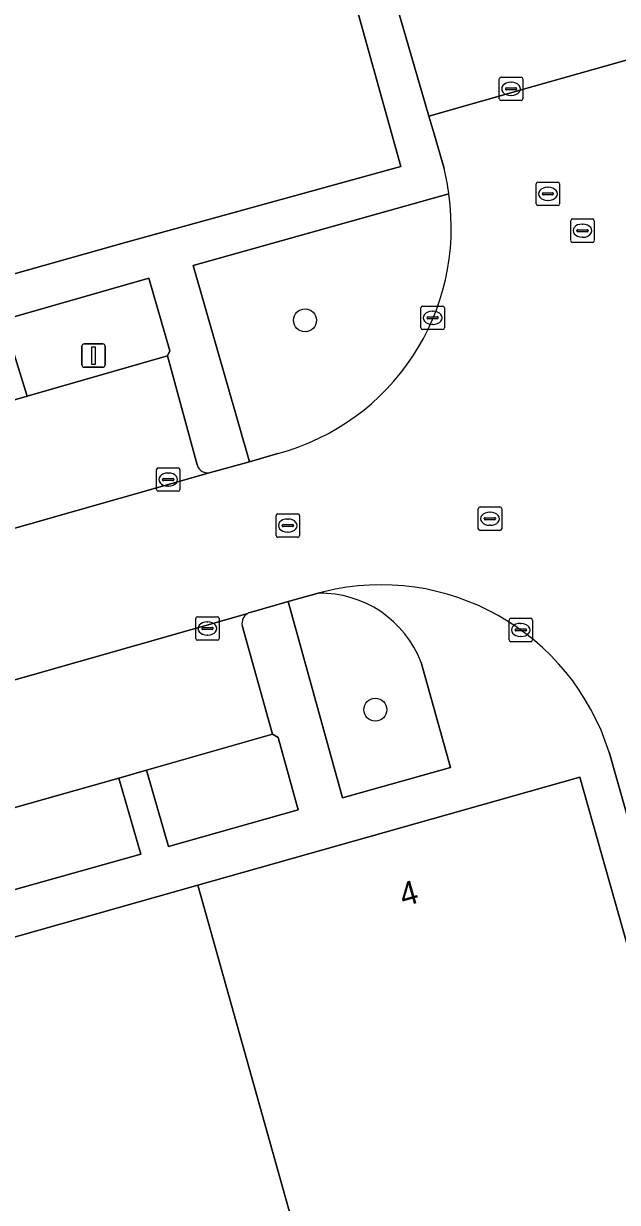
# Model space of a CAD drawing. Extents: x 159680 to 160786, y 387323 to 388340.
# Drawn here: x 159858.1 to 159883.4, y 388088.3 to 388138.6 of the extents above; entities that cross this region are included whole.
import ezdxf

# ---------------------------------------------------------------- set-up
doc = ezdxf.new("R2010")
doc.units = 0
for name, color, linetype in [('IMGEO_Boom', 7, 'Continuous'), ('IMGEO_Erf', 7, 'Continuous'), ('IMGEO_Groenvoorziening', 7, 'Continuous'), ('IMGEO_Kolk', 7, 'Continuous'), ('IMGEO_Lichtmast', 7, 'Continuous'), ('IMGEO_Pand', 7, 'Continuous'), ('IMGEO_Pand_nummerreeks', 7, 'Continuous'), ('IMGEO_Parkeervlak_open', 7, 'Continuous'), ('IMGEO_Rijbaan_lokaal_gesloten', 7, 'Continuous'), ('IMGEO_Rioolput', 7, 'Continuous'), ('IMGEO_Voetpad_open', 7, 'Continuous')]:
    doc.layers.add(name, color=color, linetype=linetype)

msp = doc.modelspace()

# ---------------------------------------------------------------- linework, layer by layer
at = {"layer": 'IMGEO_Boom'}
for centre in [(159870.099, 388125.912), (159873.095, 388109.303)]:
    msp.add_circle(centre, 0.489, dxfattribs=at)
at = {"layer": 'IMGEO_Erf'}
msp.add_lwpolyline([(159871.518, 388142.045), (159870.899, 388144.234), (159866.555, 388159.609), (159837.92, 388151.518), (159837.472, 388153.106), (159831.764, 388151.493), (159839.88, 388122.764), (159845.753, 388124.456), (159856.524, 388127.56), (159862.486, 388129.241), (159874.181, 388132.474), (159871.844, 388140.895), (159871.595, 388141.772)], close=True, dxfattribs=at)
at = {"layer": 'IMGEO_Groenvoorziening'}
for points in [[(159876.23, 388131.299), (159865.326, 388128.249), (159867.733, 388119.871), (159868.94, 388120.232)], [(159870.665, 388114.271), (159869.38, 388113.914), (159871.689, 388105.543), (159876.309, 388106.838), (159875.054, 388111.32)]]:
    msp.add_lwpolyline(points, dxfattribs=at)
for points in [[(159858.247, 388122.675), (159864.229, 388124.388), (159864.331, 388124.607), (159863.438, 388127.713), (159857.235, 388125.932)], [(159868.704, 388108.254), (159863.339, 388106.728), (159864.277, 388103.462), (159869.811, 388105.026), (159868.954, 388108.111)], [(159862.149, 388106.389), (159855.142, 388104.402), (159856.043, 388101.17), (159863.089, 388103.137)]]:
    msp.add_lwpolyline(points, close=True, dxfattribs=at)
for centre, radius, start, end in [((159866.368, 388129.86), 9.966, 284.9538, 8.2992), ((159870.746, 388109.652), 4.62, 21.1688, 91.0004)]:
    msp.add_arc(centre, radius, start, end, dxfattribs=at)
at = {"layer": 'IMGEO_Kolk'}
for p, q in [((159878.385, 388135.357), (159878.385, 388136.209)), ((159878.46, 388136.283), (159879.312, 388136.283)), ((159878.873, 388136.063), (159878.898, 388136.063)), ((159879.386, 388136.209), (159879.386, 388135.357)), ((159878.644, 388135.777), (159878.644, 388135.789)), ((159879.082, 388135.74), (159878.684, 388135.74)), ((159878.687, 388135.826), (159879.085, 388135.826)), ((159878.896, 388135.503), (159878.871, 388135.503)), ((159879.128, 388135.789), (159879.128, 388135.777)), ((159879.312, 388135.283), (159878.46, 388135.283)), ((159875.04, 388125.59), (159875.04, 388126.442)), ((159875.115, 388126.516), (159875.967, 388126.516)), ((159876.041, 388126.442), (159876.041, 388125.59)), ((159875.299, 388126.01), (159875.299, 388126.022)), ((159875.737, 388125.973), (159875.339, 388125.973)), ((159875.342, 388126.059), (159875.74, 388126.059)), ((159875.528, 388126.296), (159875.553, 388126.296)), ((159875.783, 388126.022), (159875.783, 388126.01)), ((159875.967, 388125.516), (159875.115, 388125.516)), ((159875.551, 388125.736), (159875.526, 388125.736)), ((159863.761, 388118.691), (159863.761, 388119.543)), ((159863.836, 388119.617), (159864.688, 388119.617)), ((159864.249, 388119.397), (159864.274, 388119.397)), ((159864.762, 388119.543), (159864.762, 388118.691)), ((159864.02, 388119.111), (159864.02, 388119.123)), ((159864.458, 388119.074), (159864.06, 388119.074)), ((159864.063, 388119.16), (159864.461, 388119.16)), ((159864.504, 388119.123), (159864.504, 388119.111)), ((159864.688, 388118.617), (159863.836, 388118.617)), ((159864.272, 388118.837), (159864.247, 388118.837)), ((159865.434, 388112.34), (159865.434, 388113.192)), ((159865.509, 388113.266), (159866.361, 388113.266)), ((159865.736, 388112.809), (159866.134, 388112.809)), ((159865.922, 388113.046), (159865.947, 388113.046)), ((159866.435, 388113.192), (159866.435, 388112.34)), ((159878.799, 388112.276), (159878.799, 388113.128)), ((159878.874, 388113.202), (159879.726, 388113.202)), ((159879.287, 388112.982), (159879.312, 388112.982)), ((159879.8, 388113.128), (159879.8, 388112.276)), ((159865.693, 388112.76), (159865.693, 388112.772)), ((159866.131, 388112.723), (159865.733, 388112.723)), ((159865.945, 388112.486), (159865.92, 388112.486)), ((159866.177, 388112.772), (159866.177, 388112.76)), ((159879.058, 388112.696), (159879.058, 388112.708)), ((159879.496, 388112.659), (159879.098, 388112.659)), ((159879.101, 388112.745), (159879.499, 388112.745)), ((159879.31, 388112.422), (159879.285, 388112.422)), ((159879.542, 388112.708), (159879.542, 388112.696)), ((159866.361, 388112.266), (159865.509, 388112.266)), ((159879.726, 388112.202), (159878.874, 388112.202))]:
    msp.add_line(p, q, dxfattribs=at)
for points in [[(159878.385, 388135.357), (159878.385, 388136.209)], [(159878.46, 388136.283), (159879.312, 388136.283)], [(159879.386, 388136.209), (159879.386, 388135.357)], [(159879.312, 388135.283), (159878.46, 388135.283)], [(159875.04, 388125.59), (159875.04, 388126.442)], [(159875.115, 388126.516), (159875.967, 388126.516)], [(159876.041, 388126.442), (159876.041, 388125.59)], [(159875.967, 388125.516), (159875.115, 388125.516)], [(159863.761, 388118.691), (159863.761, 388119.543)], [(159863.836, 388119.617), (159864.688, 388119.617)], [(159864.762, 388119.543), (159864.762, 388118.691)], [(159864.688, 388118.617), (159863.836, 388118.617)], [(159865.434, 388112.34), (159865.434, 388113.192)], [(159865.509, 388113.266), (159866.361, 388113.266)], [(159866.435, 388113.192), (159866.435, 388112.34)], [(159878.799, 388112.276), (159878.799, 388113.128)], [(159878.874, 388113.202), (159879.726, 388113.202)], [(159879.8, 388113.128), (159879.8, 388112.276)], [(159866.361, 388112.266), (159865.509, 388112.266)], [(159879.726, 388112.202), (159878.874, 388112.202)]]:
    msp.add_lwpolyline(points, dxfattribs=at)
for centre, radius, start, end in [((159878.462, 388136.207), 0.0765, 91.552, 178.448), ((159878.462, 388136.207), 0.0765, 91.552, 178.448), ((159879.31, 388136.207), 0.0765, 1.552, 88.448), ((159879.31, 388136.207), 0.0765, 1.552, 88.448), ((159878.684, 388135.786), 0.0403, 85.8775, 175.7526), ((159878.681, 388135.776), 0.0366, 178.938, 274.7102), ((159879.085, 388135.783), 0.043, 264.8664, 352.4533), ((159879.089, 388135.788), 0.0386, 1.7309, 96.639), ((159878.462, 388135.359), 0.0765, 181.552, 268.448), ((159878.462, 388135.359), 0.0765, 181.552, 268.448), ((159879.31, 388135.359), 0.0765, 271.552, 358.448), ((159879.31, 388135.359), 0.0765, 271.552, 358.448), ((159875.117, 388126.44), 0.0765, 91.552, 178.448), ((159875.117, 388126.44), 0.0765, 91.552, 178.448), ((159875.965, 388126.44), 0.0765, 1.552, 88.448), ((159875.965, 388126.44), 0.0765, 1.552, 88.448), ((159875.339, 388126.019), 0.0403, 85.8775, 175.7526), ((159875.336, 388126.009), 0.0366, 178.938, 274.7102), ((159875.74, 388126.016), 0.043, 264.8664, 352.4533), ((159875.744, 388126.021), 0.0386, 1.7309, 96.639), ((159875.117, 388125.592), 0.0765, 181.552, 268.448), ((159875.117, 388125.592), 0.0765, 181.552, 268.448), ((159875.965, 388125.592), 0.0765, 271.552, 358.448), ((159875.965, 388125.592), 0.0765, 271.552, 358.448), ((159863.838, 388119.541), 0.0765, 91.552, 178.448), ((159863.838, 388119.541), 0.0765, 91.552, 178.448), ((159864.686, 388119.541), 0.0765, 1.552, 88.448), ((159864.686, 388119.541), 0.0765, 1.552, 88.448), ((159864.06, 388119.12), 0.0403, 85.8775, 175.7526), ((159864.057, 388119.11), 0.0366, 178.938, 274.7102), ((159864.461, 388119.117), 0.043, 264.8664, 352.4533), ((159864.465, 388119.122), 0.0386, 1.7309, 96.639), ((159863.838, 388118.693), 0.0765, 181.552, 268.448), ((159863.838, 388118.693), 0.0765, 181.552, 268.448), ((159864.686, 388118.693), 0.0765, 271.552, 358.448), ((159864.686, 388118.693), 0.0765, 271.552, 358.448), ((159865.511, 388113.19), 0.0765, 91.552, 178.448), ((159865.511, 388113.19), 0.0765, 91.552, 178.448), ((159865.733, 388112.769), 0.0403, 85.8775, 175.7526), ((159866.138, 388112.771), 0.0386, 1.7309, 96.639), ((159866.359, 388113.19), 0.0765, 1.552, 88.448), ((159866.359, 388113.19), 0.0765, 1.552, 88.448), ((159878.876, 388113.126), 0.0765, 91.552, 178.448), ((159878.876, 388113.126), 0.0765, 91.552, 178.448), ((159879.724, 388113.126), 0.0765, 1.552, 88.448), ((159879.724, 388113.126), 0.0765, 1.552, 88.448), ((159865.511, 388112.342), 0.0765, 181.552, 268.448), ((159865.511, 388112.342), 0.0765, 181.552, 268.448), ((159865.73, 388112.759), 0.0366, 178.938, 274.7102), ((159866.134, 388112.766), 0.043, 264.8664, 352.4533), ((159866.359, 388112.342), 0.0765, 271.552, 358.448), ((159866.359, 388112.342), 0.0765, 271.552, 358.448), ((159879.098, 388112.705), 0.0403, 85.8775, 175.7526), ((159879.095, 388112.695), 0.0366, 178.938, 274.7102), ((159879.499, 388112.702), 0.043, 264.8664, 352.4533), ((159879.503, 388112.707), 0.0386, 1.7309, 96.639), ((159878.876, 388112.278), 0.0765, 181.552, 268.448), ((159878.876, 388112.278), 0.0765, 181.552, 268.448), ((159879.724, 388112.278), 0.0765, 271.552, 358.448), ((159879.724, 388112.278), 0.0765, 271.552, 358.448)]:
    msp.add_arc(centre, radius, start, end, dxfattribs=at)
for centre, major_axis, ratio, start_param, end_param in [((159878.872, 388135.783), (-0.387, 0.002), 0.722429, 4.712389, 7.853982), ((159878.897, 388135.783), (-0.39, 0.002), 0.717154, 1.570796, 4.712389), ((159875.527, 388126.016), (-0.387, 0.002), 0.722429, 4.712389, 7.853982), ((159875.552, 388126.016), (-0.39, 0.002), 0.717154, 1.570796, 4.712389), ((159864.248, 388119.117), (-0.387, 0.002), 0.722429, 4.712389, 7.853982), ((159864.273, 388119.117), (-0.39, 0.002), 0.717154, 1.570796, 4.712389), ((159865.921, 388112.766), (-0.387, 0.002), 0.722429, 4.712389, 7.853982), ((159865.946, 388112.766), (-0.39, 0.002), 0.717154, 1.570796, 4.712389), ((159879.286, 388112.702), (-0.387, 0.002), 0.722429, 4.712389, 7.853982), ((159879.311, 388112.702), (-0.39, 0.002), 0.717154, 1.570796, 4.712389)]:
    msp.add_ellipse(centre, major_axis=major_axis, ratio=ratio, start_param=start_param, end_param=end_param, dxfattribs=at)
at = {"layer": 'IMGEO_Lichtmast'}
for p, q in [((159860.682, 388124.905), (159861.472, 388124.905)), ((159861.472, 388124.905), (159860.682, 388124.905)), ((159860.582, 388124.005), (159860.582, 388124.805)), ((159860.582, 388124.805), (159860.582, 388124.005)), ((159861.572, 388124.805), (159861.572, 388124.005)), ((159861.572, 388124.005), (159861.572, 388124.805)), ((159861.472, 388123.905), (159860.682, 388123.905)), ((159860.682, 388123.905), (159861.472, 388123.905))]:
    msp.add_line(p, q, dxfattribs=at)
msp.add_lwpolyline([(159861.002, 388124.78), (159861.152, 388124.78), (159861.152, 388124.03), (159861.002, 388124.03), (159861.002, 388124.78)], dxfattribs=at)
for centre, start, end in [((159860.682, 388124.805), 90, 180), ((159860.682, 388124.805), 90, 180), ((159861.472, 388124.805), 0, 90), ((159861.472, 388124.805), 360, 90), ((159860.682, 388124.005), 180, 270), ((159860.682, 388124.005), 180, 270), ((159861.472, 388124.005), 270, 0), ((159861.472, 388124.005), 270, 0)]:
    msp.add_arc(centre, 0.1, start, end, dxfattribs=at)
at = {"layer": 'IMGEO_Pand'}
for points in [[(159865.52, 388101.823), (159880.352, 388048.965), (159896.75, 388053.596), (159890.447, 388075.893), (159884.404, 388097.269), (159881.815, 388106.429), (159876.836, 388105.022)], [(159826.288, 388037.576), (159826.427, 388037.077), (159830.392, 388038.185), (159831.254, 388035.102), (159880.352, 388048.965), (159865.52, 388101.823), (159857.079, 388099.437), (159851.272, 388097.795), (159822.036, 388089.531), (159822.118, 388089.243), (159820.107, 388088.675), (159820.025, 388088.963), (159812.417, 388086.813), (159813.44, 388083.195), (159814.344, 388083.45), (159815.465, 388079.487), (159816.607, 388075.445), (159824.701, 388046.808), (159826.078, 388041.936), (159827.236, 388037.841)]]:
    msp.add_lwpolyline(points, close=True, dxfattribs=at)
at = {"layer": 'IMGEO_Parkeervlak_open'}
msp.add_lwpolyline([(159888.37, 388143.784), (159883.937, 388142.537), (159873.898, 388139.724), (159875.381, 388134.615), (159879.868, 388135.898), (159889.835, 388138.706)], close=True, dxfattribs=at)
for points in [[(159864.229, 388124.388), (159858.247, 388122.675), (159857.003, 388122.319), (159846.093, 388119.229), (159845.338, 388119.014), (159846.773, 388113.929), (159866.069, 388119.418)], [(159865.493, 388119.747), (159864.229, 388124.388)], [(159867.653, 388113.406), (159853.271, 388109.313), (159854.721, 388104.283), (159855.142, 388104.402), (159862.149, 388106.389), (159863.339, 388106.728), (159868.704, 388108.254), (159867.419, 388112.887)]]:
    msp.add_lwpolyline(points, dxfattribs=at)
for centre, radius, start, end in [((159865.95, 388119.878), 0.475, 196.0325, 284.4991), ((159867.885, 388112.989), 0.477, 119.081, 192.3809)]:
    msp.add_arc(centre, radius, start, end, dxfattribs=at)
at = {"layer": 'IMGEO_Rijbaan_lokaal_gesloten'}
for points in [[(159965.053, 388157.412), (159964.443, 388159.728), (159955.7, 388157.265), (159950.73, 388155.864), (159948.403, 388155.209), (159941.032, 388153.132), (159936.232, 388151.779), (159931.275, 388150.383), (159899.607, 388141.46), (159889.835, 388138.706), (159879.868, 388135.898), (159875.381, 388134.615), (159875.587, 388133.905), (159876.027, 388132.386)], [(159883.068, 388107.488), (159883.776, 388104.987), (159886.219, 388105.673), (159903.22, 388110.445), (159905.738, 388111.152), (159917.152, 388114.356), (159922.67, 388115.909), (159934.971, 388119.371), (159952.551, 388124.319), (159959.327, 388126.241), (159972.859, 388130.08), (159972.326, 388132.105)], [(159868.94, 388120.232), (159867.733, 388119.871), (159866.069, 388119.418), (159846.773, 388113.929), (159836.895, 388111.119), (159817.68, 388105.652), (159807.454, 388102.743), (159802.605, 388101.325)], [(159867.76, 388113.449), (159869.38, 388113.914), (159870.665, 388114.271), (159870.895, 388114.336)], [(159807.72, 388096.406), (159809.038, 388096.769), (159809.123, 388096.793), (159816.406, 388098.822), (159848.286, 388107.894), (159853.271, 388109.313), (159867.653, 388113.406)]]:
    msp.add_lwpolyline(points, dxfattribs=at)
for centre, radius, start, end in [((159869.121, 388130.534), 7.15, 6.1436, 15.013), ((159866.368, 388129.86), 9.966, 284.9538, 8.2992), ((159873.328, 388104.418), 10.212, 17.4958, 103.7838), ((159867.869, 388113.024), 0.439, 104.3387, 119.4486)]:
    msp.add_arc(centre, radius, start, end, dxfattribs=at)
at = {"layer": 'IMGEO_Rioolput'}
for p, q in [((159879.957, 388130.879), (159879.957, 388131.731)), ((159880.032, 388131.805), (159880.884, 388131.805)), ((159880.445, 388131.585), (159880.47, 388131.585)), ((159880.958, 388131.731), (159880.958, 388130.879)), ((159880.216, 388131.299), (159880.216, 388131.311)), ((159880.654, 388131.262), (159880.256, 388131.262)), ((159880.259, 388131.348), (159880.657, 388131.348)), ((159880.468, 388131.025), (159880.443, 388131.025)), ((159880.7, 388131.311), (159880.7, 388131.299)), ((159880.884, 388130.805), (159880.032, 388130.805)), ((159881.431, 388129.307), (159881.431, 388130.159)), ((159881.506, 388130.233), (159882.358, 388130.233)), ((159881.919, 388130.013), (159881.944, 388130.013)), ((159882.432, 388130.159), (159882.432, 388129.307)), ((159881.69, 388129.727), (159881.69, 388129.739)), ((159882.128, 388129.69), (159881.73, 388129.69)), ((159881.733, 388129.776), (159882.131, 388129.776)), ((159881.942, 388129.453), (159881.917, 388129.453)), ((159882.174, 388129.739), (159882.174, 388129.727)), ((159882.358, 388129.233), (159881.506, 388129.233)), ((159877.486, 388117.022), (159877.486, 388117.874)), ((159877.561, 388117.948), (159878.413, 388117.948)), ((159878.487, 388117.874), (159878.487, 388117.022)), ((159868.862, 388116.728), (159868.862, 388117.58)), ((159868.937, 388117.654), (159869.789, 388117.654)), ((159869.35, 388117.434), (159869.375, 388117.434)), ((159869.863, 388117.58), (159869.863, 388116.728)), ((159877.745, 388117.442), (159877.745, 388117.454)), ((159878.183, 388117.405), (159877.785, 388117.405)), ((159877.788, 388117.491), (159878.186, 388117.491)), ((159877.974, 388117.728), (159877.999, 388117.728)), ((159878.229, 388117.454), (159878.229, 388117.442)), ((159869.121, 388117.148), (159869.121, 388117.16)), ((159869.559, 388117.111), (159869.161, 388117.111)), ((159869.164, 388117.197), (159869.562, 388117.197)), ((159869.373, 388116.874), (159869.348, 388116.874)), ((159869.605, 388117.16), (159869.605, 388117.148)), ((159878.413, 388116.948), (159877.561, 388116.948)), ((159877.997, 388117.168), (159877.972, 388117.168)), ((159869.789, 388116.654), (159868.937, 388116.654))]:
    msp.add_line(p, q, dxfattribs=at)
for points in [[(159879.957, 388130.879), (159879.957, 388131.731)], [(159880.032, 388131.805), (159880.884, 388131.805)], [(159880.958, 388131.731), (159880.958, 388130.879)], [(159880.884, 388130.805), (159880.032, 388130.805)], [(159881.431, 388129.307), (159881.431, 388130.159)], [(159881.506, 388130.233), (159882.358, 388130.233)], [(159882.432, 388130.159), (159882.432, 388129.307)], [(159882.358, 388129.233), (159881.506, 388129.233)], [(159877.486, 388117.022), (159877.486, 388117.874)], [(159877.561, 388117.948), (159878.413, 388117.948)], [(159878.487, 388117.874), (159878.487, 388117.022)], [(159868.862, 388116.728), (159868.862, 388117.58)], [(159868.937, 388117.654), (159869.789, 388117.654)], [(159869.863, 388117.58), (159869.863, 388116.728)], [(159878.413, 388116.948), (159877.561, 388116.948)], [(159869.789, 388116.654), (159868.937, 388116.654)]]:
    msp.add_lwpolyline(points, dxfattribs=at)
for centre, radius, start, end in [((159880.034, 388131.729), 0.0765, 91.552, 178.448), ((159880.034, 388131.729), 0.0765, 91.552, 178.448), ((159880.882, 388131.729), 0.0765, 1.552, 88.448), ((159880.882, 388131.729), 0.0765, 1.552, 88.448), ((159880.256, 388131.308), 0.0403, 85.8775, 175.7526), ((159880.253, 388131.298), 0.0366, 178.938, 274.7102), ((159880.657, 388131.305), 0.043, 264.8664, 352.4533), ((159880.661, 388131.31), 0.0386, 1.7309, 96.639), ((159880.034, 388130.881), 0.0765, 181.552, 268.448), ((159880.034, 388130.881), 0.0765, 181.552, 268.448), ((159880.882, 388130.881), 0.0765, 271.552, 358.448), ((159880.882, 388130.881), 0.0765, 271.552, 358.448), ((159881.508, 388130.157), 0.0765, 91.552, 178.448), ((159881.508, 388130.157), 0.0765, 91.552, 178.448), ((159882.356, 388130.157), 0.0765, 1.552, 88.448), ((159882.356, 388130.157), 0.0765, 1.552, 88.448), ((159881.73, 388129.736), 0.0403, 85.8775, 175.7526), ((159881.727, 388129.726), 0.0366, 178.938, 274.7102), ((159882.131, 388129.733), 0.043, 264.8664, 352.4533), ((159882.135, 388129.738), 0.0386, 1.7309, 96.639), ((159881.508, 388129.309), 0.0765, 181.552, 268.448), ((159881.508, 388129.309), 0.0765, 181.552, 268.448), ((159882.356, 388129.309), 0.0765, 271.552, 358.448), ((159882.356, 388129.309), 0.0765, 271.552, 358.448), ((159877.563, 388117.872), 0.0765, 91.552, 178.448), ((159877.563, 388117.872), 0.0765, 91.552, 178.448), ((159878.411, 388117.872), 0.0765, 1.552, 88.448), ((159878.411, 388117.872), 0.0765, 1.552, 88.448), ((159868.939, 388117.578), 0.0765, 91.552, 178.448), ((159868.939, 388117.578), 0.0765, 91.552, 178.448), ((159869.787, 388117.578), 0.0765, 1.552, 88.448), ((159869.787, 388117.578), 0.0765, 1.552, 88.448), ((159877.785, 388117.451), 0.0403, 85.8775, 175.7526), ((159877.782, 388117.441), 0.0366, 178.938, 274.7102), ((159878.186, 388117.448), 0.043, 264.8664, 352.4533), ((159878.19, 388117.453), 0.0386, 1.7309, 96.639), ((159869.161, 388117.157), 0.0403, 85.8775, 175.7526), ((159869.158, 388117.147), 0.0366, 178.938, 274.7102), ((159869.562, 388117.154), 0.043, 264.8664, 352.4533), ((159869.566, 388117.159), 0.0386, 1.7309, 96.639), ((159877.563, 388117.024), 0.0765, 181.552, 268.448), ((159877.563, 388117.024), 0.0765, 181.552, 268.448), ((159878.411, 388117.024), 0.0765, 271.552, 358.448), ((159878.411, 388117.024), 0.0765, 271.552, 358.448), ((159868.939, 388116.73), 0.0765, 181.552, 268.448), ((159868.939, 388116.73), 0.0765, 181.552, 268.448), ((159869.787, 388116.73), 0.0765, 271.552, 358.448), ((159869.787, 388116.73), 0.0765, 271.552, 358.448)]:
    msp.add_arc(centre, radius, start, end, dxfattribs=at)
for centre, major_axis, ratio, start_param, end_param in [((159880.444, 388131.305), (-0.387, 0.002), 0.722429, 4.712389, 7.853982), ((159880.469, 388131.305), (-0.39, 0.002), 0.717154, 1.570796, 4.712389), ((159881.918, 388129.733), (-0.387, 0.002), 0.722429, 4.712389, 7.853982), ((159881.943, 388129.733), (-0.39, 0.002), 0.717154, 1.570796, 4.712389), ((159869.349, 388117.154), (-0.387, 0.002), 0.722429, 4.712389, 7.853982), ((159869.374, 388117.154), (-0.39, 0.002), 0.717154, 1.570796, 4.712389), ((159877.973, 388117.448), (-0.387, 0.002), 0.722429, 4.712389, 7.853982), ((159877.998, 388117.448), (-0.39, 0.002), 0.717154, 1.570796, 4.712389)]:
    msp.add_ellipse(centre, major_axis=major_axis, ratio=ratio, start_param=start_param, end_param=end_param, dxfattribs=at)
at = {"layer": 'IMGEO_Voetpad_open'}
for points in [[(159968.104, 388152.848), (159967.065, 388156.651), (159966.644, 388158.572), (159964.008, 388167.646), (159952.474, 388164.43), (159949.166, 388163.518), (159945.025, 388162.376), (159940.555, 388161.144), (159934.656, 388159.49), (159928.625, 388157.8), (159921.221, 388155.725), (159914.465, 388153.736), (159903.723, 388150.692), (159896.871, 388148.812), (159890.81, 388147.091), (159890.71, 388147.447), (159879.207, 388144.209), (159879.283, 388143.937), (159871.595, 388141.772), (159871.844, 388140.895), (159874.181, 388132.474), (159862.486, 388129.241), (159856.524, 388127.56)], [(159876.027, 388132.386), (159875.587, 388133.905), (159875.381, 388134.615), (159873.898, 388139.724), (159883.937, 388142.537), (159888.37, 388143.784), (159898.176, 388146.543), (159929.871, 388155.46)], [(159972.326, 388132.105), (159972.859, 388130.08), (159974.309, 388125), (159971.667, 388124.235), (159960.818, 388121.183), (159936.4, 388114.314), (159924.119, 388110.86), (159907.177, 388106.094), (159904.639, 388105.38), (159887.608, 388100.589), (159885.182, 388099.907), (159883.776, 388104.987), (159883.068, 388107.488)], [(159866.069, 388119.418), (159867.733, 388119.871), (159865.326, 388128.249), (159876.23, 388131.299)], [(159807.797, 388103.336), (159806.486, 388107.932), (159816.252, 388110.741), (159820.599, 388111.991), (159819.649, 388115.289), (159835.536, 388119.807), (159836.471, 388116.493), (159845.338, 388119.014), (159846.093, 388119.229), (159845.174, 388122.517), (159856.054, 388125.611), (159857.003, 388122.319), (159858.247, 388122.675), (159857.235, 388125.932), (159863.438, 388127.713), (159864.331, 388124.607), (159864.229, 388124.388), (159865.493, 388119.747)], [(159876.836, 388105.022), (159881.815, 388106.429), (159884.404, 388097.269), (159889.796, 388098.796), (159890.058, 388098.87), (159890.71, 388099.055), (159904.613, 388102.991), (159909.131, 388104.268), (159918.772, 388106.993), (159924.23, 388108.535), (159925.692, 388108.945), (159929.739, 388110.084), (159932.894, 388110.974), (159937.772, 388112.349), (159950.525, 388115.944), (159955.427, 388117.326), (159961.828, 388119.131), (159967.514, 388120.734), (159976.338, 388123.222)], [(159870.895, 388114.336), (159870.665, 388114.271)], [(159875.054, 388111.32), (159876.309, 388106.838), (159871.689, 388105.543), (159869.38, 388113.914), (159867.76, 388113.449)], [(159867.419, 388112.887), (159868.704, 388108.254), (159868.954, 388108.111), (159869.811, 388105.026), (159864.277, 388103.462), (159863.339, 388106.728), (159862.149, 388106.389), (159863.089, 388103.137), (159856.043, 388101.17)], [(159802.971, 388084.127), (159807.548, 388085.434), (159808.449, 388082.258), (159811.63, 388083.14), (159811.749, 388082.703), (159813.44, 388083.195), (159812.417, 388086.813), (159820.025, 388088.963), (159820.107, 388088.675), (159822.118, 388089.243), (159822.036, 388089.531), (159851.272, 388097.795), (159857.079, 388099.437), (159865.52, 388101.823), (159876.836, 388105.022)]]:
    msp.add_lwpolyline(points, dxfattribs=at)
for centre, radius, start, end in [((159869.121, 388130.534), 7.15, 6.1436, 15.013), ((159865.95, 388119.878), 0.475, 196.0325, 284.4991), ((159873.328, 388104.418), 10.212, 17.4958, 103.7838), ((159870.746, 388109.652), 4.62, 21.1688, 91.0004), ((159867.885, 388112.989), 0.477, 119.081, 192.3809), ((159867.869, 388113.024), 0.439, 104.3387, 119.4486)]:
    msp.add_arc(centre, radius, start, end, dxfattribs=at)

# ---------------------------------------------------------------- texts
at = {"layer": 'IMGEO_Pand_nummerreeks'}
msp.add_text('4', height=1, rotation=15.7869, dxfattribs=at).set_placement((159874.294, 388100.894))

doc.saveas('drawing.dxf')
